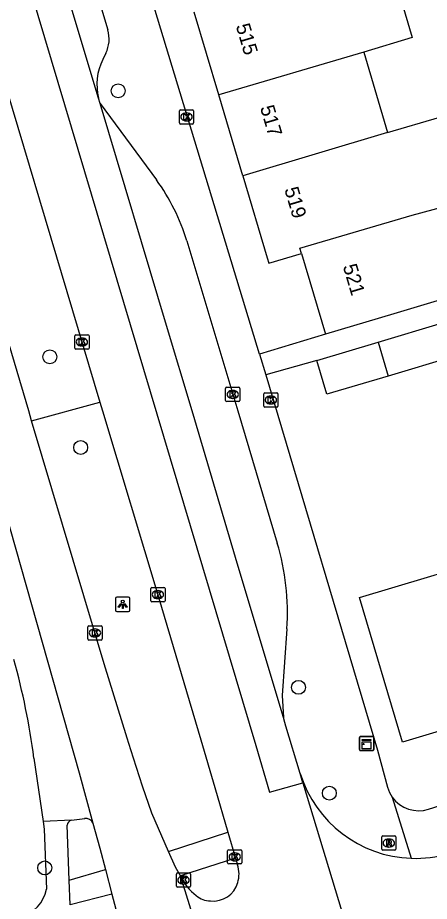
# Model space of a CAD drawing. Extents: x 157767 to 159171, y 387842 to 389425.
# Drawn here: x 158463.5 to 158492.4, y 388465.6 to 388527.6 of the extents above; entities that cross this region are included whole.
import ezdxf

# ---------------------------------------------------------------- set-up
doc = ezdxf.new("R2010")
doc.units = 0
for name, color, linetype in [('IMGEO_Berm_groen', 7, 'Continuous'), ('IMGEO_Boom', 7, 'Continuous'), ('IMGEO_Fietspad_gesloten', 7, 'Continuous'), ('IMGEO_Kast', 7, 'Continuous'), ('IMGEO_Kolk', 7, 'Continuous'), ('IMGEO_Lichtpunt', 7, 'Continuous'), ('IMGEO_Muur', 7, 'Continuous'), ('IMGEO_Pand', 7, 'Continuous'), ('IMGEO_Pand_nummerreeks', 7, 'Continuous'), ('IMGEO_Rijbaan_lokaal_gesloten', 7, 'Continuous'), ('IMGEO_Rijbaan_lokaal_open', 7, 'Continuous'), ('IMGEO_Rioolput', 7, 'Continuous'), ('IMGEO_Voetpad_open', 7, 'Continuous')]:
    doc.layers.add(name, color=color, linetype=linetype)

msp = doc.modelspace()

# ---------------------------------------------------------------- linework, layer by layer
at = {"layer": 'IMGEO_Berm_groen'}
msp.add_lwpolyline([(158464.469, 388499.312), (158469.256, 388500.62)], dxfattribs=at)
at = {"layer": 'IMGEO_Boom'}
for centre in [(158470.546, 388522.486), (158465.747, 388503.793), (158467.913, 388497.429), (158483.195, 388480.585), (158485.363, 388473.149), (158465.389, 388467.901)]:
    msp.add_circle(centre, 0.489, dxfattribs=at)
at = {"layer": 'IMGEO_Fietspad_gesloten'}
for points in [[(158469.167, 388521.961), (158464.441, 388537.75)], [(158469.275, 388521.601), (158469.167, 388521.961)], [(158482.138, 388478.473), (158478.961, 388489.074), (158475.727, 388500), (158473.946, 388505.996), (158469.275, 388521.601)], [(158483.314, 388474.527), (158482.304, 388477.869), (158482.235, 388478.121), (158482.138, 388478.473)], [(158465.282, 388471.163), (158465.348, 388470.628), (158465.517, 388466.407)], [(158467.109, 388467.035), (158466.958, 388470.895)], [(158467.176, 388465.302), (158467.109, 388467.035)]]:
    msp.add_lwpolyline(points, dxfattribs=at)
for centre, radius, start, end in [((158467.372, 388470.858), 0.415, 106.0353, 174.85355), ((158463.078, 388466.884), 2.485, 284.49103, 348.93407)]:
    msp.add_arc(centre, radius, start, end, dxfattribs=at)
at = {"layer": 'IMGEO_Kast'}
for p, q in [((158487.48, 388476.215), (158487.48, 388477.056)), ((158487.48, 388477.056), (158487.48, 388476.215)), ((158487.555, 388477.14), (158488.396, 388477.14)), ((158488.396, 388477.14), (158487.555, 388477.14)), ((158488.48, 388477.065), (158488.48, 388476.224)), ((158488.48, 388476.224), (158488.48, 388477.065)), ((158488.405, 388476.14), (158487.564, 388476.14)), ((158487.564, 388476.14), (158488.405, 388476.14))]:
    msp.add_line(p, q, dxfattribs=at)
for points in [[(158487.675, 388476.93), (158488.275, 388476.93), (158488.275, 388476.845), (158487.675, 388476.845), (158487.675, 388476.93)], [(158487.675, 388476.755), (158488.275, 388476.755), (158488.275, 388476.266), (158487.675, 388476.266), (158487.675, 388476.755)]]:
    msp.add_lwpolyline(points, dxfattribs=at)
msp.add_circle((158487.759, 388476.604), 0.0377, dxfattribs=at)
for centre, start, end in [((158487.558, 388477.062), 92.4484, 184.28452), ((158487.558, 388477.062), 92.4484, 184.28452), ((158488.402, 388477.062), 2.4484, 94.28452), ((158488.402, 388477.062), 2.4484, 94.28452), ((158487.558, 388476.218), 182.4484, 274.28452), ((158487.558, 388476.218), 182.4484, 274.28452), ((158488.402, 388476.218), 272.4484, 4.28452), ((158488.402, 388476.218), 272.4484, 4.28452)]:
    msp.add_arc(centre, 0.0779, start, end, dxfattribs=at)
at = {"layer": 'IMGEO_Kolk'}
for p, q in [((158474.838, 388520.226), (158474.838, 388521.078)), ((158474.913, 388521.152), (158475.765, 388521.152)), ((158475.326, 388520.932), (158475.351, 388520.932)), ((158475.839, 388521.078), (158475.839, 388520.226)), ((158475.349, 388520.372), (158475.324, 388520.372)), ((158475.765, 388520.152), (158474.913, 388520.152)), ((158467.495, 388504.415), (158467.495, 388505.267)), ((158467.57, 388505.341), (158468.422, 388505.341)), ((158467.983, 388505.121), (158468.008, 388505.121)), ((158468.496, 388505.267), (158468.496, 388504.415)), ((158468.422, 388504.341), (158467.57, 388504.341)), ((158468.006, 388504.561), (158467.981, 388504.561)), ((158478.16, 388501.658), (158479.012, 388501.658)), ((158478.085, 388500.732), (158478.085, 388501.584)), ((158478.573, 388501.438), (158478.598, 388501.438)), ((158479.086, 388501.584), (158479.086, 388500.732)), ((158480.757, 388500.342), (158480.757, 388501.194)), ((158480.832, 388501.268), (158481.684, 388501.268)), ((158481.245, 388501.048), (158481.27, 388501.048)), ((158481.758, 388501.194), (158481.758, 388500.342)), ((158479.012, 388500.658), (158478.16, 388500.658)), ((158478.596, 388500.878), (158478.571, 388500.878)), ((158481.268, 388500.488), (158481.243, 388500.488)), ((158481.684, 388500.268), (158480.832, 388500.268)), ((158472.829, 388486.671), (158472.829, 388487.523)), ((158472.904, 388487.597), (158473.756, 388487.597)), ((158473.317, 388487.377), (158473.342, 388487.377)), ((158473.83, 388487.523), (158473.83, 388486.671)), ((158473.34, 388486.817), (158473.315, 388486.817)), ((158473.756, 388486.597), (158472.904, 388486.597)), ((158468.488, 388484.909), (158469.34, 388484.909)), ((158468.413, 388483.983), (158468.413, 388484.835)), ((158468.901, 388484.689), (158468.926, 388484.689)), ((158469.414, 388484.835), (158469.414, 388483.983)), ((158469.34, 388483.909), (158468.488, 388483.909)), ((158468.924, 388484.129), (158468.899, 388484.129)), ((158478.223, 388468.254), (158478.223, 388469.106)), ((158478.298, 388469.18), (158479.15, 388469.18)), ((158478.711, 388468.96), (158478.736, 388468.96)), ((158479.224, 388469.106), (158479.224, 388468.254)), ((158479.15, 388468.18), (158478.298, 388468.18)), ((158478.734, 388468.4), (158478.709, 388468.4)), ((158474.7, 388467.548), (158475.552, 388467.548)), ((158474.625, 388466.622), (158474.625, 388467.474)), ((158475.113, 388467.328), (158475.138, 388467.328)), ((158475.626, 388467.474), (158475.626, 388466.622)), ((158475.552, 388466.548), (158474.7, 388466.548)), ((158475.136, 388466.768), (158475.111, 388466.768))]:
    msp.add_line(p, q, dxfattribs=at)
for points in [[(158474.838, 388520.226), (158474.838, 388521.078)], [(158474.913, 388521.152), (158475.765, 388521.152)], [(158475.839, 388521.078), (158475.839, 388520.226)], [(158475.159, 388520.852), (158475.282, 388520.852), (158475.282, 388520.701), (158475.412, 388520.852), (158475.576, 388520.852), (158475.43, 388520.701), (158475.583, 388520.452), (158475.431, 388520.452), (158475.346, 388520.616), (158475.282, 388520.549), (158475.282, 388520.452), (158475.159, 388520.452), (158475.159, 388520.852)], [(158475.765, 388520.152), (158474.913, 388520.152)], [(158467.495, 388504.415), (158467.495, 388505.267)], [(158467.57, 388505.341), (158468.422, 388505.341)], [(158467.816, 388505.041), (158467.939, 388505.041), (158467.939, 388504.89), (158468.069, 388505.041), (158468.233, 388505.041), (158468.087, 388504.89), (158468.24, 388504.641), (158468.088, 388504.641), (158468.003, 388504.805), (158467.939, 388504.738), (158467.939, 388504.641), (158467.816, 388504.641), (158467.816, 388505.041)], [(158468.496, 388505.267), (158468.496, 388504.415)], [(158468.422, 388504.341), (158467.57, 388504.341)], [(158478.16, 388501.658), (158479.012, 388501.658)], [(158478.085, 388500.732), (158478.085, 388501.584)], [(158478.406, 388501.358), (158478.529, 388501.358), (158478.529, 388501.207), (158478.659, 388501.358), (158478.823, 388501.358), (158478.677, 388501.207), (158478.83, 388500.958), (158478.678, 388500.958), (158478.593, 388501.122), (158478.529, 388501.055), (158478.529, 388500.958), (158478.406, 388500.958), (158478.406, 388501.358)], [(158479.086, 388501.584), (158479.086, 388500.732)], [(158480.757, 388500.342), (158480.757, 388501.194)], [(158480.832, 388501.268), (158481.684, 388501.268)], [(158481.758, 388501.194), (158481.758, 388500.342)], [(158479.012, 388500.658), (158478.16, 388500.658)], [(158481.078, 388500.968), (158481.201, 388500.968), (158481.201, 388500.817), (158481.331, 388500.968), (158481.495, 388500.968), (158481.349, 388500.817), (158481.502, 388500.568), (158481.35, 388500.568), (158481.265, 388500.732), (158481.201, 388500.665), (158481.201, 388500.568), (158481.078, 388500.568), (158481.078, 388500.968)], [(158481.684, 388500.268), (158480.832, 388500.268)], [(158472.829, 388486.671), (158472.829, 388487.523)], [(158472.904, 388487.597), (158473.756, 388487.597)], [(158473.83, 388487.523), (158473.83, 388486.671)], [(158473.15, 388487.297), (158473.273, 388487.297), (158473.273, 388487.146), (158473.403, 388487.297), (158473.567, 388487.297), (158473.421, 388487.146), (158473.574, 388486.897), (158473.422, 388486.897), (158473.337, 388487.061), (158473.273, 388486.994), (158473.273, 388486.897), (158473.15, 388486.897), (158473.15, 388487.297)], [(158473.756, 388486.597), (158472.904, 388486.597)], [(158468.488, 388484.909), (158469.34, 388484.909)], [(158468.413, 388483.983), (158468.413, 388484.835)], [(158468.734, 388484.609), (158468.857, 388484.609), (158468.857, 388484.458), (158468.987, 388484.609), (158469.151, 388484.609), (158469.005, 388484.458), (158469.158, 388484.209), (158469.006, 388484.209), (158468.921, 388484.373), (158468.857, 388484.306), (158468.857, 388484.209), (158468.734, 388484.209), (158468.734, 388484.609)], [(158469.414, 388484.835), (158469.414, 388483.983)], [(158469.34, 388483.909), (158468.488, 388483.909)], [(158478.223, 388468.254), (158478.223, 388469.106)], [(158478.298, 388469.18), (158479.15, 388469.18)], [(158478.544, 388468.88), (158478.667, 388468.88), (158478.667, 388468.729), (158478.797, 388468.88), (158478.961, 388468.88), (158478.815, 388468.729), (158478.968, 388468.48), (158478.816, 388468.48), (158478.731, 388468.644), (158478.667, 388468.577), (158478.667, 388468.48), (158478.544, 388468.48), (158478.544, 388468.88)], [(158479.224, 388469.106), (158479.224, 388468.254)], [(158479.15, 388468.18), (158478.298, 388468.18)], [(158474.7, 388467.548), (158475.552, 388467.548)], [(158474.625, 388466.622), (158474.625, 388467.474)], [(158474.946, 388467.248), (158475.069, 388467.248), (158475.069, 388467.097), (158475.199, 388467.248), (158475.363, 388467.248), (158475.217, 388467.097), (158475.37, 388466.848), (158475.218, 388466.848), (158475.133, 388467.012), (158475.069, 388466.945), (158475.069, 388466.848), (158474.946, 388466.848), (158474.946, 388467.248)], [(158475.626, 388467.474), (158475.626, 388466.622)], [(158475.552, 388466.548), (158474.7, 388466.548)]]:
    msp.add_lwpolyline(points, dxfattribs=at)
for centre, start, end in [((158474.915, 388521.076), 91.55205, 178.44795), ((158474.915, 388521.076), 91.55205, 178.44795), ((158475.763, 388521.076), 1.55205, 88.44795), ((158475.763, 388521.076), 1.55205, 88.44795), ((158474.915, 388520.228), 181.55205, 268.44795), ((158474.915, 388520.228), 181.55205, 268.44795), ((158475.763, 388520.228), 271.55205, 358.44795), ((158475.763, 388520.228), 271.55205, 358.44795), ((158467.572, 388505.265), 91.55205, 178.44795), ((158467.572, 388505.265), 91.55205, 178.44795), ((158468.42, 388505.265), 1.55205, 88.44795), ((158468.42, 388505.265), 1.55205, 88.44795), ((158467.572, 388504.417), 181.55205, 268.44795), ((158467.572, 388504.417), 181.55205, 268.44795), ((158468.42, 388504.417), 271.55205, 358.44795), ((158468.42, 388504.417), 271.55205, 358.44795), ((158478.162, 388501.582), 91.55205, 178.44795), ((158478.162, 388501.582), 91.55205, 178.44795), ((158479.01, 388501.582), 1.55205, 88.44795), ((158479.01, 388501.582), 1.55205, 88.44795), ((158480.834, 388501.192), 91.55205, 178.44795), ((158480.834, 388501.192), 91.55205, 178.44795), ((158481.682, 388501.192), 1.55205, 88.44795), ((158481.682, 388501.192), 1.55205, 88.44795), ((158478.162, 388500.734), 181.55205, 268.44795), ((158478.162, 388500.734), 181.55205, 268.44795), ((158479.01, 388500.734), 271.55205, 358.44795), ((158479.01, 388500.734), 271.55205, 358.44795), ((158480.834, 388500.344), 181.55205, 268.44795), ((158480.834, 388500.344), 181.55205, 268.44795), ((158481.682, 388500.344), 271.55205, 358.44795), ((158481.682, 388500.344), 271.55205, 358.44795), ((158472.906, 388487.521), 91.55205, 178.44795), ((158472.906, 388487.521), 91.55205, 178.44795), ((158473.754, 388487.521), 1.55205, 88.44795), ((158473.754, 388487.521), 1.55205, 88.44795), ((158472.906, 388486.673), 181.55205, 268.44795), ((158472.906, 388486.673), 181.55205, 268.44795), ((158473.754, 388486.673), 271.55205, 358.44795), ((158473.754, 388486.673), 271.55205, 358.44795), ((158468.49, 388484.833), 91.55205, 178.44795), ((158468.49, 388484.833), 91.55205, 178.44795), ((158469.338, 388484.833), 1.55205, 88.44795), ((158469.338, 388484.833), 1.55205, 88.44795), ((158468.49, 388483.985), 181.55205, 268.44795), ((158468.49, 388483.985), 181.55205, 268.44795), ((158469.338, 388483.985), 271.55205, 358.44795), ((158469.338, 388483.985), 271.55205, 358.44795), ((158478.3, 388469.104), 91.55205, 178.44795), ((158478.3, 388469.104), 91.55205, 178.44795), ((158479.148, 388469.104), 1.55205, 88.44795), ((158479.148, 388469.104), 1.55205, 88.44795), ((158478.3, 388468.256), 181.55205, 268.44795), ((158478.3, 388468.256), 181.55205, 268.44795), ((158479.148, 388468.256), 271.55205, 358.44795), ((158479.148, 388468.256), 271.55205, 358.44795), ((158474.702, 388467.472), 91.55205, 178.44795), ((158474.702, 388467.472), 91.55205, 178.44795), ((158475.55, 388467.472), 1.55205, 88.44795), ((158475.55, 388467.472), 1.55205, 88.44795), ((158474.702, 388466.624), 181.55205, 268.44795), ((158474.702, 388466.624), 181.55205, 268.44795), ((158475.55, 388466.624), 271.55205, 358.44795), ((158475.55, 388466.624), 271.55205, 358.44795)]:
    msp.add_arc(centre, 0.0765, start, end, dxfattribs=at)
for centre, major_axis, ratio, start_param, end_param in [((158475.325, 388520.652), (-0.387, 0.002), 0.722429, 4.712389, 7.853982), ((158475.35, 388520.652), (-0.39, 0.002), 0.717154, 1.570796, 4.712389), ((158467.982, 388504.841), (-0.387, 0.002), 0.722429, 4.712389, 7.853982), ((158468.007, 388504.841), (-0.39, 0.002), 0.717154, 1.570796, 4.712389), ((158478.572, 388501.158), (-0.387, 0.002), 0.722429, 4.712389, 7.853982), ((158478.597, 388501.158), (-0.39, 0.002), 0.717154, 1.570796, 4.712389), ((158481.244, 388500.768), (-0.387, 0.002), 0.722429, 4.712389, 7.853982), ((158481.269, 388500.768), (-0.39, 0.002), 0.717154, 1.570796, 4.712389), ((158473.316, 388487.097), (-0.387, 0.002), 0.722429, 4.712389, 7.853982), ((158473.341, 388487.097), (-0.39, 0.002), 0.717154, 1.570796, 4.712389), ((158468.9, 388484.409), (-0.387, 0.002), 0.722429, 4.712389, 7.853982), ((158468.925, 388484.409), (-0.39, 0.002), 0.717154, 1.570796, 4.712389), ((158478.71, 388468.68), (-0.387, 0.002), 0.722429, 4.712389, 7.853982), ((158478.735, 388468.68), (-0.39, 0.002), 0.717154, 1.570796, 4.712389), ((158475.112, 388467.048), (-0.387, 0.002), 0.722429, 4.712389, 7.853982), ((158475.137, 388467.048), (-0.39, 0.002), 0.717154, 1.570796, 4.712389)]:
    msp.add_ellipse(centre, major_axis=major_axis, ratio=ratio, start_param=start_param, end_param=end_param, dxfattribs=at)
at = {"layer": 'IMGEO_Lichtpunt'}
for p, q in [((158470.36, 388486.821), (158470.36, 388486.014)), ((158470.36, 388486.821), (158470.36, 388486.014)), ((158471.262, 388486.916), (158470.454, 388486.916)), ((158471.262, 388486.916), (158470.454, 388486.916)), ((158471.356, 388486.014), (158471.356, 388486.821)), ((158471.356, 388486.014), (158471.356, 388486.821)), ((158470.454, 388485.92), (158471.262, 388485.92)), ((158470.454, 388485.92), (158471.262, 388485.92))]:
    msp.add_line(p, q, dxfattribs=at)
for points in [[(158470.734, 388486.485), (158470.773, 388486.457), (158470.585, 388486.195), (158470.547, 388486.222), (158470.734, 388486.485)], [(158470.836, 388486.437), (158470.883, 388486.437), (158470.883, 388486.115), (158470.836, 388486.115), (158470.836, 388486.437)], [(158470.946, 388486.457), (158470.984, 388486.484), (158471.171, 388486.222), (158471.132, 388486.194), (158470.946, 388486.457)]]:
    msp.add_lwpolyline(points, dxfattribs=at)
msp.add_circle((158470.859, 388486.619), 0.0994, dxfattribs=at)
for centre, start, end in [((158470.454, 388486.821), 90, 180), ((158470.454, 388486.821), 90, 180), ((158471.262, 388486.821), 0, 90), ((158471.262, 388486.821), 0, 90), ((158470.454, 388486.014), 180, 270), ((158470.454, 388486.014), 180, 270), ((158471.262, 388486.014), 270, 0), ((158471.262, 388486.014), 270, 360)]:
    msp.add_arc(centre, 0.0946, start, end, dxfattribs=at)
at = {"layer": 'IMGEO_Muur'}
msp.add_lwpolyline([(158480.907, 388502.54), (158488.736, 388476.181)], dxfattribs=at)
at = {"layer": 'IMGEO_Pand'}
for points in [[(158489.458, 388532.043), (158491.186, 388526.219), (158487.771, 388525.206)], [(158477.597, 388522.201), (158475.872, 388528.013)], [(158487.771, 388525.206), (158477.597, 388522.201)], [(158487.771, 388525.206), (158489.45, 388519.548)], [(158479.284, 388516.518), (158477.597, 388522.201)], [(158489.45, 388519.548), (158493.123, 388520.643), (158494.878, 388514.748), (158493.511, 388514.376)], [(158489.45, 388519.548), (158479.284, 388516.518)], [(158479.284, 388516.518), (158480.995, 388510.753), (158481.105, 388510.383), (158483.402, 388511.065)], [(158483.402, 388511.065), (158483.294, 388511.428), (158491.174, 388513.74), (158493.511, 388514.376)], [(158483.402, 388511.065), (158485.083, 388505.399)], [(158495.277, 388508.425), (158489.877, 388506.822), (158485.083, 388505.399)], [(158488.787, 388504.825), (158493.306, 388506.178)], [(158493.306, 388506.178), (158494.016, 388503.808), (158489.48, 388502.449)], [(158484.487, 388503.537), (158488.787, 388504.825)], [(158488.787, 388504.825), (158489.48, 388502.449)], [(158489.48, 388502.449), (158485.197, 388501.166), (158484.487, 388503.537)], [(158496.458, 388478.514), (158496.341, 388478.479), (158490.5, 388476.736), (158487.47, 388486.892), (158492.262, 388488.321), (158493.492, 388488.687), (158494.132, 388486.491)]]:
    msp.add_lwpolyline(points, dxfattribs=at)
at = {"layer": 'IMGEO_Rijbaan_lokaal_gesloten'}
for points in [[(158440.721, 388608.723), (158446.314, 388589.997), (158457.626, 388552.124), (158464.894, 388527.789), (158480.215, 388476.493), (158481.169, 388473.225), (158483.509, 388473.88)], [(158439.223, 388562.783), (158441.666, 388563.453), (158445.415, 388550.891), (158451.737, 388529.713), (158460.347, 388500.871), (158467.817, 388474.585), (158468.769, 388471.054)], [(158457.505, 388540.141), (158460.048, 388531.489), (158469.256, 388500.62)], [(158464.469, 388499.312), (158464.264, 388500), (158453.294, 388536.979), (158452.775, 388538.729)], [(158469.256, 388500.62), (158469.441, 388500), (158473.408, 388486.842), (158476.343, 388476.903), (158477.331, 388473.557), (158478.247, 388470.403)], [(158474.07, 388469.047), (158472.916, 388471.756), (158472.242, 388473.65), (158471.618, 388475.618), (158471.29, 388476.65), (158471.173, 388477.014), (158469.558, 388482.246), (158464.469, 388499.312)], [(158464.634, 388475.614), (158465.282, 388471.163)], [(158483.509, 388473.88), (158489.67, 388453.482)], [(158467.257, 388471.257), (158465.282, 388471.163)], [(158467.257, 388471.257), (158468.192, 388471.364)], [(158468.769, 388471.054), (158469.254, 388469.283), (158469.644, 388467.803)], [(158478.247, 388470.403), (158478.778, 388468.586)], [(158474.917, 388467.343), (158474.572, 388467.963), (158474.07, 388469.047)], [(158478.778, 388468.586), (158478.914, 388468.12)], [(158469.644, 388467.803), (158470.103, 388466.062)], [(158479.326, 388453.166), (158474.917, 388467.343)], [(158470.103, 388466.062), (158470.659, 388463.951)]]:
    msp.add_lwpolyline(points, dxfattribs=at)
for centre, radius, start, end in [((158413.613, 388468.85), 51.468, 7.55193, 15.4272), ((158468.276, 388470.829), 0.541, 24.52763, 98.9775), ((158477.003, 388467.465), 2.02, 342.90594, 18.92884), ((158478.312, 388468.914), 3.74, 204.83068, 232.25683), ((158477.206, 388467.373), 1.8, 263.87945, 343.78943), ((158477.008, 388467.076), 1.492, 228.64786, 270.24005)]:
    msp.add_arc(centre, radius, start, end, dxfattribs=at)
at = {"layer": 'IMGEO_Rijbaan_lokaal_open'}
msp.add_lwpolyline([(158483.509, 388473.88), (158483.314, 388474.527)], dxfattribs=at)
for centre, radius, start, end in [((158491.401, 388477.043), 8.469, 197.284, 268.02488), ((158491.397, 388477.079), 8.504, 268.05652, 286.10829)]:
    msp.add_arc(centre, radius, start, end, dxfattribs=at)
at = {"layer": 'IMGEO_Rioolput'}
for p, q in [((158489.037, 388469.224), (158489.037, 388470.076)), ((158489.112, 388470.15), (158489.964, 388470.15)), ((158490.038, 388470.076), (158490.038, 388469.224)), ((158489.525, 388469.93), (158489.55, 388469.93)), ((158489.964, 388469.15), (158489.112, 388469.15)), ((158489.548, 388469.37), (158489.523, 388469.37))]:
    msp.add_line(p, q, dxfattribs=at)
for points in [[(158489.037, 388469.224), (158489.037, 388470.076)], [(158489.112, 388470.15), (158489.964, 388470.15)], [(158490.038, 388470.076), (158490.038, 388469.224)], [(158489.626, 388469.848), (158489.374, 388469.85), (158489.374, 388469.45)], [(158489.374, 388469.45), (158489.498, 388469.45), (158489.498, 388469.612), (158489.509, 388469.612)], [(158489.552, 388469.769), (158489.498, 388469.769), (158489.498, 388469.688)], [(158489.498, 388469.688), (158489.55, 388469.688)], [(158489.556, 388469.583), (158489.627, 388469.45), (158489.767, 388469.45), (158489.702, 388469.576)], [(158489.964, 388469.15), (158489.112, 388469.15)]]:
    msp.add_lwpolyline(points, dxfattribs=at)
for centre, radius, start, end in [((158489.114, 388470.074), 0.0765, 91.55205, 178.44795), ((158489.114, 388470.074), 0.0765, 91.55205, 178.44795), ((158489.962, 388470.074), 0.0765, 1.55205, 88.44795), ((158489.962, 388470.074), 0.0765, 1.55205, 88.44795), ((158489.508, 388469.559), 0.0533, 26.02933, 88.69889), ((158489.534, 388469.877), 0.19, 274.7715, 282.96867), ((158489.558, 388469.673), 0.0964, 77.00612, 93.18647), ((158489.572, 388469.73), 0.0378, 276.66336, 79.67722), ((158489.625, 388469.738), 0.109, 350.36119, 89.41601), ((158489.623, 388469.738), 0.112, 277.58423, 350.98172), ((158489.607, 388469.523), 0.108, 29.51342, 73.79051), ((158489.114, 388469.226), 0.0765, 181.55205, 268.44795), ((158489.114, 388469.226), 0.0765, 181.55205, 268.44795), ((158489.962, 388469.226), 0.0765, 271.55205, 358.44795), ((158489.962, 388469.226), 0.0765, 271.55205, 358.44795)]:
    msp.add_arc(centre, radius, start, end, dxfattribs=at)
for centre, major_axis, ratio, start_param, end_param in [((158489.524, 388469.65), (-0.387, 0.002), 0.722429, 4.712389, 7.853982), ((158489.549, 388469.65), (-0.39, 0.002), 0.717154, 1.570796, 4.712389)]:
    msp.add_ellipse(centre, major_axis=major_axis, ratio=ratio, start_param=start_param, end_param=end_param, dxfattribs=at)
at = {"layer": 'IMGEO_Voetpad_open'}
for points in [[(158480.465, 388503.997), (158469.953, 388538.636)], [(158467.312, 388535.135), (158469.816, 388526.761)], [(158469.679, 388525.123), (158469.463, 388524.684)], [(158469.275, 388521.601), (158473.229, 388516.221)], [(158475.361, 388511.94), (158478.932, 388500), (158481.707, 388490.72)], [(158485.083, 388505.399), (158480.465, 388503.997)], [(158480.465, 388503.997), (158480.907, 388502.54)], [(158484.487, 388503.537), (158480.907, 388502.54)], [(158480.907, 388502.54), (158488.736, 388476.181), (158489.441, 388473.564)], [(158482.38, 388484.696), (158482.061, 388480.012), (158482.138, 388478.473)], [(158492.327, 388472.026), (158500, 388474.43), (158508.713, 388477.16)], [(158489.779, 388472.877), (158491.109, 388468.579)], [(158474.07, 388469.047), (158478.247, 388470.403)], [(158478.778, 388468.586), (158474.917, 388467.343)], [(158467.109, 388467.035), (158469.644, 388467.803)], [(158470.103, 388466.062), (158467.176, 388465.302)]]:
    msp.add_lwpolyline(points, dxfattribs=at)
for centre, radius, start, end in [((158467.654, 388526.117), 2.256, 333.85212, 16.58586), ((158473.04, 388522.918), 3.989, 153.71748, 193.87472), ((158461.933, 388507.924), 14.016, 16.65055, 36.29739), ((158465.408, 388485.849), 17.011, 356.11192, 16.63736), ((158491.623, 388474.211), 2.276, 196.51494, 215.87889), ((158491.644, 388474.22), 2.298, 215.76277, 287.29989)]:
    msp.add_arc(centre, radius, start, end, dxfattribs=at)

# ---------------------------------------------------------------- texts
at = {"layer": 'IMGEO_Pand_nummerreeks'}
for s, rotation, p in [('515', 286.53206, (158478.787, 388527.049)), ('517', 286.53206, (158480.491, 388521.311)), ('519', 286.52962, (158482.193, 388515.573)), ('521', 286.52389, (158486.298, 388510.162))]:
    msp.add_text(s, height=1, rotation=rotation, dxfattribs=at).set_placement(p)

doc.saveas('drawing.dxf')
